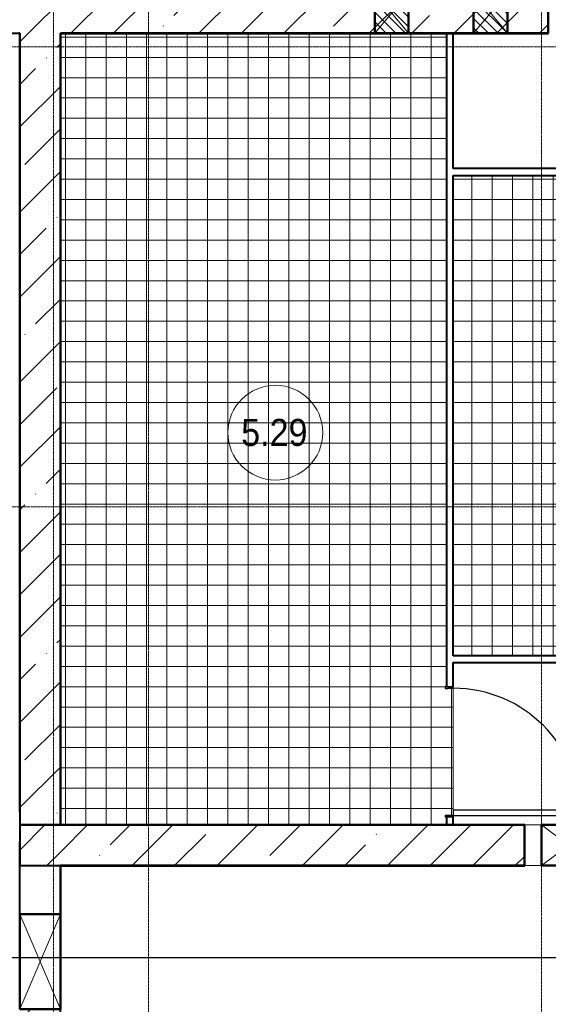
# Model space of a CAD drawing. Header units: millimetres. Extents: x -135639 to 224623, y -383017 to -59102.
# Tile 378 of 494: x 110363 to 114264, y -170196 to -162921. Entities that reach past the tile are written whole.
import ezdxf

# ---------------------------------------------------------------- set-up
doc = ezdxf.new("R2010")
doc.units = ezdxf.units.MM
doc.linetypes.add('Линия сетки', pattern=[25, 20, -2.5, 0, -2.5])
for name, color, linetype, lineweight in [('A-010-A_ROOM', 7, 'Continuous', 20), ('A-200-M_WALL', 7, 'Continuous', 18), ('A-200-M_WALL_EXT', 7, 'Continuous', 18), ('A-200-M_WALL_INT', 7, 'Continuous', 18), ('A-200-M_WALL_PAT', 7, 'Continuous', 40), ('A-314-M_WINDOW', 7, 'Continuous', 18), ('A-325-M_DOOR', 7, 'Continuous', 18), ('A-325-M_DOOR__FRAME', 7, 'Continuous', 30), ('A-325-M_DOOR_OPENING', 7, 'Continuous', 18), ('A-325-M_DOOR_PANEL', 7, 'Continuous', 30), ('A-350-H_CEILING', 7, 'Continuous', 18), ('A-350-M_CEILING', 7, 'Continuous', 18), ('Z-030-M_GRID', 7, 'Continuous', 9), ('Z-060-M_DETAIL', 7, 'Continuous', 18), ('СС-011-ПОЖ-СИГНАЛИЗАЦИЯ', 1, 'Continuous', 30)]:
    doc.layers.add(name, color=color, linetype=linetype, lineweight=lineweight)
doc.styles.add('Arial_2', font='arial.ttf', dxfattribs={"width": 0.9, "height": 400})
pattern_1 = [(45, (0, 0), (-314.309, 314.309), []), (45, (314.3, 0), (-314.309, 314.309), [555.625, -111.125, 3.353, -107.772])]

# ---------------------------------------------------------------- blocks, each defined once
blk = doc.blocks.new('101_Дверь_Однопольная - _ПЧ_900х2000_Помещение секц узлов_Л-3606290-B1_-7_650_')
at = {"layer": 'A-325-M_DOOR', "color": 253, "lineweight": 30, "true_color": 0xaaaaaa}
for p, q in [((-480, 25), (-481, 25)), ((-481, 25), (-481, -35)), ((-480, -35), (-480, 25)), ((481, 25), (480, 25)), ((480, 25), (480, -35)), ((481, -35), (481, 25)), ((-481, -35), (-480, -35)), ((480, -35), (481, -35))]:
    blk.add_line(p, q, dxfattribs=at)
at = {"layer": 'A-325-M_DOOR__FRAME', "color": 253, "true_color": 0xaaaaaa}
for p, q in [((-470, 25), (-480, 25)), ((-480, 25), (-480, -35)), ((-470, -15), (-470, 25)), ((480, 25), (470, 25)), ((470, 25), (470, -15)), ((480, -35), (480, 25)), ((-480, -35), (-469, -35)), ((-469, -15), (-470, -15)), ((-469, -35), (-469, -15)), ((470, -15), (469, -15)), ((469, -15), (469, -35)), ((469, -35), (480, -35))]:
    blk.add_line(p, q, dxfattribs=at)
at = {"layer": 'A-325-M_DOOR_PANEL', "color": 253, "true_color": 0xaaaaaa}
for p, q in [((470, 965), (430, 965)), ((430, 965), (430, 25)), ((470, 25), (470, 965)), ((430, 25), (470, 25))]:
    blk.add_line(p, q, dxfattribs=at)
blk.add_arc((470, 25), 940, 90, 180, dxfattribs=at)
blk = doc.blocks.new('135_SLK_GD_AR_rvt-1-B1_-7_650_')
at = {"layer": 'A-200-M_WALL_PAT', "lineweight": 9, "true_color": 0xaaaaaa}
h = blk.add_hatch(dxfattribs=at)
h.set_pattern_fill('FP_11', color=253, style=0, pattern_type=2)
h.set_pattern_definition([(0, (0, 0), (406.4, 101.6), [33.528, -271.272, 33.528, -271.272, -1625.6]), (0, (0, 0), (406.4, 101.6), [-609.6, 33.528, -576.072, 33.528, -271.272, -711.2]), (0, (0, 0), (406.4, 101.6), [-1524, 33.528, -169.672, 33.528, -474.472]), (120, (152.4, 50.8), (-291.18818, 301.15272), [33.528, -271.272, 33.528, -271.272, -1625.6]), (120, (152.4, 50.8), (-291.18818, 301.15272), [-609.6, 33.528, -576.072, 33.528, -271.272, -711.2]), (120, (152.4, 50.8), (-291.18818, 301.15272), [-1524, 33.528, -169.672, 33.528, -474.472]), (240, (203.2, 254), (-115.21182, -402.75272), [33.528, -271.272, 33.528, -271.272, -1625.6]), (240, (203.2, 254), (-115.21182, -402.75272), [-609.6, 33.528, -576.072, 33.528, -271.272, -711.2]), (240, (203.2, 254), (-115.21182, -402.75272), [-1524, 33.528, -169.672, 33.528, -474.472])])
h.paths.add_polyline_path([(115150, 24050), (115410, 24050), (115410, 24070), (115150, 24070)])
h.paths.add_polyline_path([(116610, 24050), (118500, 24050), (118500, 24070), (116610, 24070)])
at = {"layer": 'A-350-H_CEILING', "true_color": 0xaaaaaa}
h = blk.add_hatch(dxfattribs=at)
h.set_pattern_fill('FP_13', color=253, style=0, pattern_type=2)
h.set_pattern_definition([(0, (0, 0), (0, 150), []), (90, (0, 0), (-150, 9e-15), [])])
h.paths.add_polyline_path([(120291.8, 23950), (121650, 23950), (121650, 24009), (121640, 24010), (121640, 24021), (121700, 24021), (121700, 24960), (121640, 24960), (121640, 24971), (121650, 24971), (121650, 29800), (118800, 29800), (118800, 23950)])
h.paths.add_polyline_path([(121842.9, 25200), (128800, 25200), (128800, 27645), (128850, 27646), (128850, 28584), (128800, 28585), (128800, 28750), (121700, 28750), (121700, 25200), (121714, 25200)])
h.paths.add_polyline_path([(126200, 26050), (125700, 26050), (125700, 26550), (126200, 26550)])
h.paths.add_polyline_path([(128800, 28545), (127860, 28545), (127860, 28585), (128800, 28584)])
at = {"layer": 'A-200-M_WALL', "color": 253, "lineweight": 40, "true_color": 0xaaaaaa}
for p, q in [((118500, 24070), (118495, 24070)), ((118495, 24050), (118500, 24050))]:
    blk.add_line(p, q, dxfattribs=at)
at = {"layer": 'A-200-M_WALL_INT', "color": 253, "lineweight": 40, "true_color": 0xaaaaaa}
for p, q in [((122400, 32400), (122400, 29800)), ((118500, 29800), (118495, 29800)), ((118500, 24070), (118500, 29800)), ((118800, 29800), (118800, 23952)), ((118802, 29800), (118800, 29800)), ((121120, 29800), (118802, 29800)), ((118802, 23952), (118802, 29798)), ((118802, 29798), (122402, 29798)), ((121370, 29800), (121120, 29800)), ((121850, 29800), (121370, 29800)), ((121700, 29800), (121650, 29800)), ((121650, 29800), (121650, 24971)), ((121700, 28800), (121700, 29800)), ((122100, 29800), (121850, 29800)), ((122400, 29800), (122100, 29800)), ((128800, 28800), (121700, 28800)), ((121700, 25200), (121700, 28750)), ((121700, 28750), (128800, 28750)), ((128800, 25200), (121700, 25200)), ((121700, 24971), (121700, 25150)), ((121700, 25150), (128800, 25150)), ((118500, 24050), (118500, 24070)), ((121650, 24009), (121650, 23950)), ((121700, 23950), (121700, 24009)), ((118800, 23952), (118800, 23950)), ((118800, 23950), (122225, 23950)), ((122227, 23952), (118802, 23952)), ((121650, 23950), (121700, 23950)), ((122225, 23950), (122225, 23650)), ((122227, 23950), (122227, 23952)), ((122227, 23650), (122227, 23950)), ((118500, 23290), (118500, 23825)), ((122225, 23650), (118800, 23650)), ((118800, 23650), (118800, 23648)), ((118800, 23648), (118800, 23290)), ((118802, 23648), (122227, 23648)), ((118802, 20952), (118802, 23648)), ((122227, 23648), (122227, 23650))]:
    blk.add_line(p, q, dxfattribs=at)
at = {"layer": 'A-350-M_CEILING', "color": 253, "true_color": 0xaaaaaa}
blk.add_line((121700, 24060), (121700, 24960), dxfattribs=at)
at = {"layer": 'A-325-M_DOOR', "color": 253, "lineweight": 18, "true_color": 0xaaaaaa, "rotation": 270}
blk.add_blockref('101_Дверь_Однопольная - _ПЧ_900х2000_Помещение секц узлов_Л-3606290-B1_-7_650_', (121675, 24490), dxfattribs=at)
blk = doc.blocks.new('ADSK_Дверь_Проем_Тип - 1060x2250_h_-1219326-B1_-7_650_')
at = {"layer": 'A-325-M_DOOR_OPENING', "color": 253, "true_color": 0xaaaaaa}
for p, q in [((170, 150), (530, 150)), ((170, -150), (530, -150))]:
    blk.add_line(p, q, dxfattribs=at)
blk = doc.blocks.new('ADSK_Дверь_Проем_Тип - 4150x2250_h_-1219330-B1_-7_650_')
at = {"layer": 'A-325-M_DOOR_OPENING', "color": 253, "true_color": 0xaaaaaa}
for p, q in [((-2075, 150), (-1950, 150)), ((-1550, 150), (-50, 150)), ((650, 150), (2075, 150)), ((-2075, -150), (-1950, -150)), ((-1550, -150), (-50, -150)), ((650, -150), (2075, -150))]:
    blk.add_line(p, q, dxfattribs=at)
blk = doc.blocks.new('231_Отверстие прямоуг _Окно_Стена_ - Ниша под балку-1225367-B1_-7_650_')
at = {"layer": 'Z-060-M_DETAIL', "lineweight": 9, "true_color": 0xaaaaaa}
h = blk.add_hatch(dxfattribs=at)
h.set_pattern_fill('FP_247', color=253, style=0, pattern_type=2)
h.set_pattern_definition([(135, (-121120, -29950), (-35.35534, -35.35534), [])])
h.paths.add_polyline_path([(250, -150), (250, 150), (0, 150), (0, -150)])
at = {"layer": 'Z-060-M_DETAIL', "color": 253, "lineweight": 50, "true_color": 0xaaaaaa}
for p, q in [((0, -150), (0, 150)), ((0, 150), (250, 150)), ((250, 150), (250, -150)), ((250, -150), (0, -150))]:
    blk.add_line(p, q, dxfattribs=at)
at = {"layer": 'Z-060-M_DETAIL', "color": 253, "true_color": 0xaaaaaa}
for p, q in [((0, 150), (0, -150)), ((250, 150), (0, 150)), ((250, 150), (0, -150)), ((0, 150), (250, -150)), ((250, 150), (0, 150)), ((0, 150), (0, -150)), ((250, 150), (250, -150)), ((250, -150), (250, 150)), ((0, -150), (250, -150)), ((0, -150), (250, -150))]:
    blk.add_line(p, q, dxfattribs=at)
at = {"layer": 'Z-060-M_DETAIL', "color": 253, "lineweight": 9, "true_color": 0xaaaaaa}
for p, q in [((183.3, 150), (0, 150)), ((250, 150), (183.3, 150)), ((0, -150), (66.7, -150)), ((66.7, -150), (250, -150))]:
    blk.add_line(p, q, dxfattribs=at)
blk = doc.blocks.new('231_Отверстие прямоуг _Окно_Стена_ - Ниша под балку-V335-B1_-7_650_')
at = {"layer": 'Z-060-M_DETAIL', "lineweight": 9, "true_color": 0xaaaaaa}
h = blk.add_hatch(dxfattribs=at)
h.set_pattern_fill('FP_248', color=253, style=0, pattern_type=2)
h.set_pattern_definition([(135, (-121850, -29950), (-35.35534, -35.35534), [])])
h.paths.add_polyline_path([(250, -150), (250, 150), (0, 150), (0, -150)])
at = {"layer": 'Z-060-M_DETAIL', "color": 253, "lineweight": 50, "true_color": 0xaaaaaa}
for p, q in [((0, -150), (0, 150)), ((0, 150), (250, 150)), ((250, 150), (250, -150)), ((250, -150), (0, -150))]:
    blk.add_line(p, q, dxfattribs=at)
at = {"layer": 'Z-060-M_DETAIL', "color": 253, "true_color": 0xaaaaaa}
for p, q in [((0, 150), (0, -150)), ((250, 150), (0, 150)), ((250, 150), (0, -150)), ((0, 150), (250, -150)), ((250, 150), (0, 150)), ((0, 150), (0, -150)), ((250, 150), (250, -150)), ((250, -150), (250, 150)), ((0, -150), (250, -150)), ((0, -150), (250, -150))]:
    blk.add_line(p, q, dxfattribs=at)
at = {"layer": 'Z-060-M_DETAIL', "color": 253, "lineweight": 9, "true_color": 0xaaaaaa}
for p, q in [((183.3, 150), (0, 150)), ((250, 150), (183.3, 150)), ((0, -150), (66.7, -150)), ((66.7, -150), (250, -150))]:
    blk.add_line(p, q, dxfattribs=at)
blk = doc.blocks.new('231_Отверстие прямоуг _Окно_Стена_ - Отверстие-1798344-B1_-7_650_')
at = {"layer": 'A-314-M_WINDOW', "color": 253, "lineweight": 50, "true_color": 0xaaaaaa}
for p, q in [((-225, -150), (-225, 150)), ((-225, 150), (475, 150)), ((475, 150), (475, -150)), ((475, -150), (-225, -150))]:
    blk.add_line(p, q, dxfattribs=at)
at = {"layer": 'Z-060-M_DETAIL', "color": 253, "true_color": 0xaaaaaa}
for p, q in [((-225, 150), (-225, -150)), ((475, 150), (-225, 150)), ((475, 150), (-225, -150)), ((-225, 150), (475, -150)), ((475, 150), (475, -150)), ((-225, -150), (475, -150))]:
    blk.add_line(p, q, dxfattribs=at)
blk = doc.blocks.new('231_Отверстие прямоуг _Окно_Стена_ - Отверстие-1798342-B1_-7_650_')
at = {"layer": 'A-314-M_WINDOW', "color": 253, "lineweight": 50, "true_color": 0xaaaaaa}
for p, q in [((-75, -150), (-75, 150)), ((-75, 150), (325, 150)), ((325, 150), (325, -150)), ((325, -150), (-75, -150))]:
    blk.add_line(p, q, dxfattribs=at)
at = {"layer": 'Z-060-M_DETAIL', "color": 253, "true_color": 0xaaaaaa}
for p, q in [((-75, 150), (-75, -150)), ((325, 150), (-75, 150)), ((325, 150), (-75, -150)), ((-75, 150), (325, -150)), ((325, 150), (325, -150)), ((-75, -150), (325, -150))]:
    blk.add_line(p, q, dxfattribs=at)
blk = doc.blocks.new('135_SLK_K4_KR_rvt-1-B1_-7_650_')
at = {"layer": 'A-200-M_WALL_PAT', "lineweight": 9, "true_color": 0xaaaaaa}
h = blk.add_hatch(dxfattribs=at)
h.set_pattern_fill('FP_20', color=253, style=0, pattern_type=2)
h.set_pattern_definition(pattern_1)
h.paths.add_polyline_path([(122100, 29800), (122400, 29800), (122400, 32400), (122100, 32400), (122100, 30100)])
h = blk.add_hatch(dxfattribs=at)
h.set_pattern_fill('FP_20', color=253, style=0, pattern_type=2)
h.set_pattern_definition(pattern_1)
h.paths.add_polyline_path([(115200, 29800), (118500, 29800), (118500, 30100), (115200, 30100)])
h = blk.add_hatch(dxfattribs=at)
h.set_pattern_fill('FP_20', color=253, style=0, pattern_type=2)
h.set_pattern_definition(pattern_1)
h.paths.add_polyline_path([(121370, 29800), (122100, 29800), (122100, 30100), (118500, 30100), (118500, 29800), (121120, 29800)])
h = blk.add_hatch(dxfattribs=at)
h.set_pattern_fill('FP_20', color=253, style=0, pattern_type=2)
h.set_pattern_definition(pattern_1)
h.paths.add_polyline_path([(118800, 23950), (118800, 29800), (118500, 29800), (118500, 23950)])
h = blk.add_hatch(dxfattribs=at)
h.set_pattern_fill('FP_20', color=253, style=0, pattern_type=2)
h.set_pattern_definition(pattern_1)
h.paths.add_polyline_path([(118800, 20950), (118800, 22590), (118500, 22590), (118500, 20950)])
h.paths.add_polyline_path([(118800, 23650), (118800, 23950), (118500, 23950), (118500, 23650)])
h = blk.add_hatch(dxfattribs=at)
h.set_pattern_fill('FP_20', color=253, style=0, pattern_type=2)
h.set_pattern_definition(pattern_1)
h.paths.add_polyline_path([(128750, 23650), (128750, 23950), (126375, 23950), (126375, 23650), (127823.9, 23650)])
h.paths.add_polyline_path([(122174.8, 23650), (122225, 23650), (122225, 23950), (118800, 23950), (118800, 23650), (120291.8, 23650)])
at = {"layer": 'A-200-M_WALL_EXT', "color": 253, "lineweight": 40, "true_color": 0xaaaaaa}
for p, q in [((122400, 29800), (122400, 32400)), ((115200, 29800), (118500, 29800)), ((118500, 29800), (118500, 23950)), ((118800, 23950), (118800, 29800)), ((118800, 29800), (121120, 29800)), ((121120, 29800), (121370, 29800)), ((121370, 29800), (121850, 29800)), ((121850, 29800), (122100, 29800)), ((122100, 29800), (122400, 29800)), ((118800, 23950), (118500, 23950)), ((118500, 23950), (118500, 23650)), ((118500, 23950), (118800, 23950)), ((122225, 23950), (118800, 23950)), ((122225, 23650), (122225, 23950)), ((118500, 23650), (118800, 23650)), ((118800, 23650), (122225, 23650))]:
    blk.add_line(p, q, dxfattribs=at)
at = {"layer": 'A-314-M_WINDOW', "color": 253, "lineweight": 18, "true_color": 0xaaaaaa}
for name, p in [('231_Отверстие прямоуг _Окно_Стена_ - Ниша под балку-1225367-B1_-7_650_', (121120, 29950)), ('231_Отверстие прямоуг _Окно_Стена_ - Ниша под балку-V335-B1_-7_650_', (121850, 29950)), ('231_Отверстие прямоуг _Окно_Стена_ - Отверстие-1798342-B1_-7_650_', (122425, 23800))]:
    blk.add_blockref(name, p, dxfattribs=at)
at = {"layer": 'A-314-M_WINDOW', "color": 253, "lineweight": 18, "true_color": 0xaaaaaa, "rotation": 270}
blk.add_blockref('231_Отверстие прямоуг _Окно_Стена_ - Отверстие-1798344-B1_-7_650_', (118650, 23065), dxfattribs=at)
at = {"layer": 'A-325-M_DOOR', "color": 253, "lineweight": 18, "true_color": 0xaaaaaa}
blk.add_blockref('ADSK_Дверь_Проем_Тип - 4150x2250_h_-1219330-B1_-7_650_', (124300, 23800), dxfattribs=at)
at = {"layer": 'A-325-M_DOOR', "color": 253, "lineweight": 18, "true_color": 0xaaaaaa, "rotation": 90}
blk.add_blockref('ADSK_Дверь_Проем_Тип - 1060x2250_h_-1219326-B1_-7_650_', (118650, 23120), dxfattribs=at)
blk = doc.blocks.new('050_Марка_Помещение - Номер-620969-B1_-7_650_')
at = {"layer": 'A-010-A_ROOM', "color": 253, "true_color": 0xaaaaaa}
blk.add_circle((0, 0), 3.5, dxfattribs=at)
blk = doc.blocks.new('-1 эт')
at = {"layer": 'Z-030-M_GRID', "color": 253, "linetype": 'Линия сетки', "true_color": 0xaaaaaa}
for p, q in [((118750, -19693.9), (118750, 133719.9)), ((119450, -18431.1), (119450, 133719.9)), ((122350, -19693.7), (122350, 133719.9)), ((155949.6, 29700), (-3680.1, 29700)), ((155949.8, 26300), (-3679.9, 26300))]:
    blk.add_line(p, q, dxfattribs=at)
at = {"lineweight": 5}
for name in ['135_SLK_GD_AR_rvt-1-B1_-7_650_', '135_SLK_K4_KR_rvt-1-B1_-7_650_']:
    blk.add_blockref(name, (0, 0), dxfattribs=at)
at = {"layer": 'A-010-A_ROOM', "color": 253, "true_color": 0xaaaaaa, "xscale": 99.99999999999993, "yscale": 99.99999999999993, "zscale": 99.99999999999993}
blk.add_blockref('050_Марка_Помещение - Номер-620969-B1_-7_650_', (120386.4, 26848.8), dxfattribs=at)
at = {"layer": 'A-010-A_ROOM', "color": 253, "lineweight": 9, "true_color": 0xaaaaaa, "insert": (120134.6, 26950.5), "char_height": 200, "width": 606.076, "attachment_point": 1, "style": 'Arial_2'}
blk.add_mtext('5.29', dxfattribs=at)

msp = doc.modelspace()

# ---------------------------------------------------------------- linework, layer by layer
at = {"layer": 'СС-011-ПОЖ-СИГНАЛИЗАЦИЯ', "lineweight": 30}
msp.add_lwpolyline([(96992.5, -169312.5), (107187.8, -169312.5), (107187.8, -164840.9), (109789.5, -164840.9), (109789.5, -166816.1), (107682.5, -166816.1), (107682.5, -169850.2), (116985.8, -169850.2), (116985.8, -168549.5), (123796.2, -168549.5), (123796.2, -173074.7), (120905.9, -173074.7), (120905.9, -174230.8), (127001.2, -174230.8), (127001.2, -176136.8), (122302.2, -176136.8), (122302.2, -178814), (124289.2, -178814), (124289.2, -181835.9)], dxfattribs=at)

# ---------------------------------------------------------------- block references
msp.add_blockref('-1 эт', (-8136.8, -192821.5))

doc.saveas('drawing.dxf')
